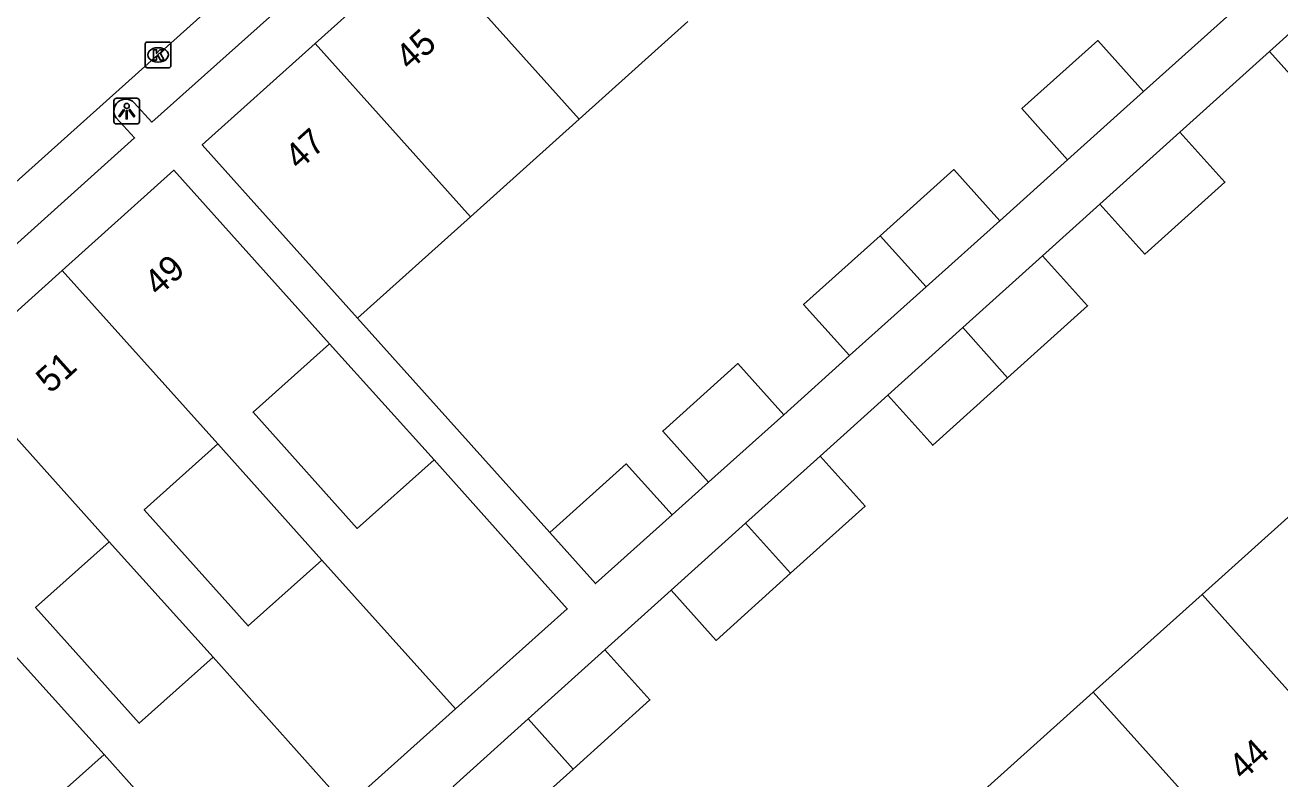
# Model space of a CAD drawing. Extents: x 162172 to 163187, y 382874 to 383684.
# Drawn here: x 162762.94 to 162811.9, y 383404.94 to 383434.33 of the extents above; entities that cross this region are included whole.
import ezdxf

# ---------------------------------------------------------------- set-up
doc = ezdxf.new("R2010")
doc.units = 0
for name, color, linetype in [('IMGEO_Kolk', 7, 'Continuous'), ('IMGEO_Lichtpunt', 7, 'Continuous'), ('IMGEO_Muur', 7, 'Continuous'), ('IMGEO_Pand', 7, 'Continuous'), ('IMGEO_Pand_nummerreeks', 7, 'Continuous'), ('IMGEO_Rijbaan_lokaal_open', 7, 'Continuous'), ('IMGEO_Voetpad_open', 7, 'Continuous')]:
    doc.layers.add(name, color=color, linetype=linetype)

msp = doc.modelspace()

# ---------------------------------------------------------------- linework, layer by layer
at = {"layer": 'IMGEO_Kolk'}
for p, q in [((162767.705, 383433.668), (162768.557, 383433.668)), ((162767.63, 383432.742), (162767.63, 383433.594)), ((162768.118, 383433.448), (162768.143, 383433.448)), ((162768.631, 383433.594), (162768.631, 383432.742)), ((162768.141, 383432.888), (162768.116, 383432.888)), ((162768.557, 383432.668), (162767.705, 383432.668))]:
    msp.add_line(p, q, dxfattribs=at)
for points in [[(162767.705, 383433.668), (162768.557, 383433.668)], [(162767.63, 383432.742), (162767.63, 383433.594)], [(162767.951, 383433.368), (162768.074, 383433.368), (162768.074, 383433.217), (162768.204, 383433.368), (162768.368, 383433.368), (162768.222, 383433.217), (162768.375, 383432.968), (162768.223, 383432.968), (162768.138, 383433.132), (162768.074, 383433.065), (162768.074, 383432.968), (162767.951, 383432.968), (162767.951, 383433.368)], [(162768.631, 383433.594), (162768.631, 383432.742)], [(162768.557, 383432.668), (162767.705, 383432.668)]]:
    msp.add_lwpolyline(points, dxfattribs=at)
for centre, start, end in [((162767.707, 383433.592), 91.552, 178.448), ((162767.707, 383433.592), 91.552, 178.448), ((162768.555, 383433.592), 1.552, 88.448), ((162768.555, 383433.592), 1.552, 88.448), ((162767.707, 383432.744), 181.552, 268.448), ((162767.707, 383432.744), 181.552, 268.448), ((162768.555, 383432.744), 271.552, 358.448), ((162768.555, 383432.744), 271.552, 358.448)]:
    msp.add_arc(centre, 0.0765, start, end, dxfattribs=at)
for centre, major_axis, ratio, start_param, end_param in [((162768.117, 383433.168), (-0.387, 0.002), 0.722429, 4.712389, 7.853982), ((162768.142, 383433.168), (-0.39, 0.002), 0.717154, 1.570796, 4.712389)]:
    msp.add_ellipse(centre, major_axis=major_axis, ratio=ratio, start_param=start_param, end_param=end_param, dxfattribs=at)
at = {"layer": 'IMGEO_Lichtpunt'}
for p, q in [((162766.408, 383431.38), (162766.408, 383430.573)), ((162766.408, 383431.38), (162766.408, 383430.573)), ((162767.31, 383431.475), (162766.502, 383431.475)), ((162767.31, 383431.475), (162766.502, 383431.475)), ((162767.404, 383430.573), (162767.404, 383431.38)), ((162767.404, 383430.573), (162767.404, 383431.38)), ((162766.502, 383430.479), (162767.31, 383430.479)), ((162766.502, 383430.479), (162767.31, 383430.479))]:
    msp.add_line(p, q, dxfattribs=at)
for points in [[(162766.782, 383431.044), (162766.821, 383431.016), (162766.633, 383430.754), (162766.595, 383430.781), (162766.782, 383431.044)], [(162766.884, 383430.996), (162766.931, 383430.996), (162766.931, 383430.674), (162766.884, 383430.674), (162766.884, 383430.996)], [(162766.994, 383431.016), (162767.032, 383431.043), (162767.219, 383430.781), (162767.18, 383430.753), (162766.994, 383431.016)]]:
    msp.add_lwpolyline(points, dxfattribs=at)
msp.add_circle((162766.907, 383431.178), 0.0994, dxfattribs=at)
for centre, start, end in [((162766.502, 383431.38), 90, 180), ((162766.502, 383431.38), 90, 180), ((162767.31, 383431.38), 0, 90), ((162767.31, 383431.38), 0, 90), ((162766.502, 383430.573), 180, 270), ((162766.502, 383430.573), 180, 270), ((162767.31, 383430.573), 270, 0), ((162767.31, 383430.573), 270, 360)]:
    msp.add_arc(centre, 0.0946, start, end, dxfattribs=at)
at = {"layer": 'IMGEO_Muur'}
msp.add_lwpolyline([(162774.814, 383421.909), (162778.898, 383417.386)], dxfattribs=at)
at = {"layer": 'IMGEO_Pand'}
for points in [[(162811.488, 383433.305), (162815.318, 383436.751), (162817.66, 383438.858)], [(162774.254, 383433.612), (162778.496, 383437.418)], [(162784.56, 383430.663), (162778.496, 383437.418)], [(162788.802, 383434.471), (162784.56, 383430.663)], [(162803.616, 383429.082), (162801.829, 383431.073), (162804.789, 383433.729), (162806.576, 383431.738)], [(162775.917, 383422.904), (162769.853, 383429.661), (162774.254, 383433.612)], [(162780.319, 383426.856), (162774.254, 383433.612)], [(162820.838, 383422.889), (162811.488, 383433.305)], [(162803.616, 383429.082), (162806.576, 383431.738)], [(162784.56, 383430.663), (162780.319, 383426.856)], [(162807.995, 383430.161), (162804.875, 383427.353)], [(162804.875, 383427.353), (162806.631, 383425.401), (162809.75, 383428.207), (162807.995, 383430.161)], [(162764.392, 383424.759), (162768.748, 383428.668), (162774.814, 383421.909)], [(162796.303, 383426.115), (162799.178, 383428.694), (162800.965, 383426.703)], [(162780.319, 383426.856), (162775.917, 383422.904)], [(162798.091, 383424.124), (162800.965, 383426.703)], [(162796.303, 383426.115), (162793.317, 383423.435), (162795.105, 383421.444)], [(162798.091, 383424.124), (162796.303, 383426.115)], [(162802.639, 383425.341), (162799.521, 383422.535)], [(162801.275, 383420.581), (162804.395, 383423.389), (162802.639, 383425.341)], [(162760.149, 383420.951), (162764.392, 383424.759)], [(162770.459, 383418), (162764.392, 383424.759)], [(162795.105, 383421.444), (162798.091, 383424.124)], [(162799.521, 383422.535), (162796.598, 383419.905)], [(162801.275, 383420.581), (162799.521, 383422.535)], [(162774.814, 383421.909), (162771.836, 383419.236), (162775.9, 383414.708), (162778.898, 383417.386)], [(162760.149, 383420.951), (162766.217, 383414.192)], [(162789.606, 383416.511), (162787.819, 383418.502), (162790.751, 383421.133), (162792.539, 383419.142)], [(162796.598, 383419.905), (162798.352, 383417.951), (162801.275, 383420.581)], [(162789.606, 383416.511), (162792.539, 383419.142)], [(162774.52, 383413.476), (162771.649, 383410.911), (162767.594, 383415.428), (162770.459, 383418)], [(162770.459, 383418), (162774.52, 383413.476)], [(162793.958, 383417.529), (162791.047, 383414.91)], [(162792.804, 383412.958), (162795.712, 383415.575), (162793.958, 383417.529)], [(162778.898, 383417.386), (162784.094, 383411.569), (162779.731, 383407.672)], [(162788.181, 383415.232), (162786.394, 383417.223), (162783.414, 383414.55)], [(162808.858, 383412.134), (162813.099, 383415.942)], [(162783.414, 383414.55), (162785.202, 383412.558), (162788.181, 383415.232)], [(162791.047, 383414.91), (162788.145, 383412.298)], [(162791.047, 383414.91), (162792.804, 383412.958)], [(162770.283, 383409.692), (162767.398, 383407.114), (162763.352, 383411.621), (162766.217, 383414.192)], [(162766.217, 383414.192), (162770.283, 383409.692)], [(162779.731, 383407.672), (162774.52, 383413.476)], [(162788.145, 383412.298), (162789.899, 383410.344), (162792.804, 383412.958)], [(162804.616, 383408.327), (162808.858, 383412.134)], [(162808.858, 383412.134), (162814.873, 383405.433)], [(162766.032, 383405.895), (162763.147, 383403.317), (162759.111, 383407.813), (162761.975, 383410.385)], [(162761.975, 383410.385), (162766.032, 383405.895)], [(162770.283, 383409.692), (162775.479, 383403.874)], [(162785.563, 383409.974), (162782.573, 383407.284)], [(162784.327, 383405.33), (162787.317, 383408.02), (162785.563, 383409.974)], [(162800.375, 383404.519), (162804.616, 383408.327)], [(162810.633, 383401.625), (162804.616, 383408.327)], [(162779.731, 383407.672), (162775.479, 383403.874)], [(162782.573, 383407.284), (162779.638, 383404.643)], [(162782.573, 383407.284), (162784.327, 383405.33)], [(162771.228, 383400.077), (162766.032, 383405.895)], [(162779.638, 383404.643), (162781.392, 383402.688), (162784.327, 383405.33)]]:
    msp.add_lwpolyline(points, dxfattribs=at)
at = {"layer": 'IMGEO_Rijbaan_lokaal_open'}
msp.add_lwpolyline([(162741.498, 383409.238), (162752.129, 383418.852), (162795.051, 383457.315)], dxfattribs=at)
at = {"layer": 'IMGEO_Voetpad_open'}
for points in [[(162779.726, 383442.568), (162780.446, 383441.766), (162767.891, 383430.552), (162767.202, 383431.304)], [(162806.576, 383431.738), (162810.075, 383434.878)], [(162807.995, 383430.161), (162811.488, 383433.305)], [(162766.494, 383430.718), (162767.216, 383429.929), (162754.709, 383418.707), (162754.048, 383419.447)], [(162800.965, 383426.703), (162803.616, 383429.082)], [(162802.639, 383425.341), (162804.875, 383427.353)], [(162775.917, 383422.904), (162783.414, 383414.55)], [(162774.814, 383421.909), (162778.898, 383417.386)], [(162792.539, 383419.142), (162795.105, 383421.444)], [(162793.958, 383417.529), (162796.598, 383419.905)], [(162788.181, 383415.232), (162789.606, 383416.511)], [(162785.563, 383409.974), (162788.145, 383412.298)]]:
    msp.add_lwpolyline(points, dxfattribs=at)
msp.add_arc((162766.872, 383430.982), 0.461, 44.3147, 214.9133, dxfattribs=at)

# ---------------------------------------------------------------- texts
at = {"layer": 'IMGEO_Pand_nummerreeks'}
for s, rotation, p in [('45', 41.9058, (162777.95, 383432.523)), ('47', 41.9058, (162773.629, 383428.645)), ('49', 41.9081, (162768.145, 383423.722)), ('51', 41.9081, (162763.929, 383419.938)), ('44', 41.9311, (162810.455, 383404.853))]:
    msp.add_text(s, height=1, rotation=rotation, dxfattribs=at).set_placement(p)

doc.saveas('drawing.dxf')
